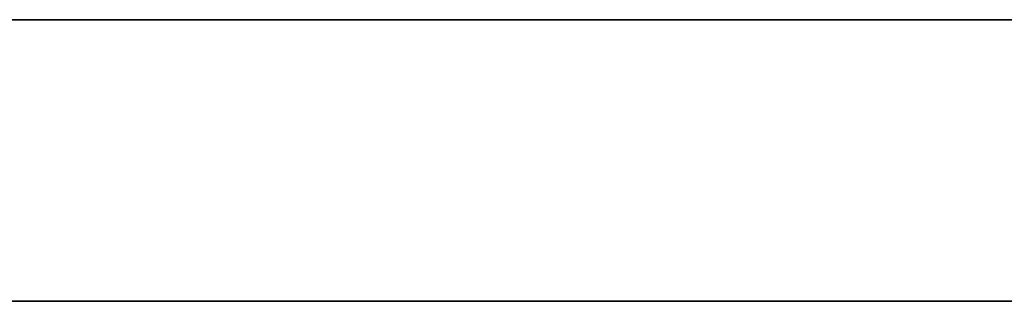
# Model space of a CAD drawing. Header units: millimetres. Extents: x -1100 to 1100, y -7 to 710.
# Tile 506 of 507: x 1037.19 to 1052.93, y 705.5 to 710. Entities that reach past the tile are written whole.
import ezdxf

# ---------------------------------------------------------------- set-up
doc = ezdxf.new("R2010")
doc.units = ezdxf.units.MM
doc.header["$MEASUREMENT"] = 0
doc.layers.add('IGES LEVEL 15', color=7, linetype='Continuous')

msp = doc.modelspace()

# ---------------------------------------------------------------- linework, layer by layer
at = {"layer": 'IGES LEVEL 15'}
for points in [[(-1100, 710, 0), (-1100, 710, 1200), (1100, 710, 1200), (1100, 710, 0)], [(1100, 710, 0), (1100, 710, -1200), (-1100, 710, -1200), (-1100, 710, 0)]]:
    msp.add_rational_spline(points, [1, 0.333333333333, 0.333333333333, 1], degree=3, dxfattribs=at)
at = {"layer": 'IGES LEVEL 15', "color": 253}
for points in [[(-1100, 710, 0), (-1100, 710, 1200), (1100, 710, 1200), (1100, 710, 0)], [(1100, 710, 0), (1100, 710, -1200), (-1100, 710, -1200), (-1100, 710, 0)], [(-1100, 710, 0), (-1100, 710, 1200), (1100, 710, 1200), (1100, 710, 0)], [(1100, 710, 0), (1100, 710, -1200), (-1100, 710, -1200), (-1100, 710, 0)], [(-1100, 705.5, 0), (-1100, 705.5, 1200), (1100, 705.5, 1200), (1100, 705.5, 0)], [(1100, 705.5, 0), (1100, 705.5, -1200), (-1100, 705.5, -1200), (-1100, 705.5, 0)]]:
    msp.add_rational_spline(points, [1, 0.333333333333, 0.333333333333, 1], degree=3, dxfattribs=at)
msp.add_open_spline([(-1100, 710, 0), (0, 710, 0), (1100, 710, 0)], degree=2, dxfattribs=at)

doc.saveas('drawing.dxf')
